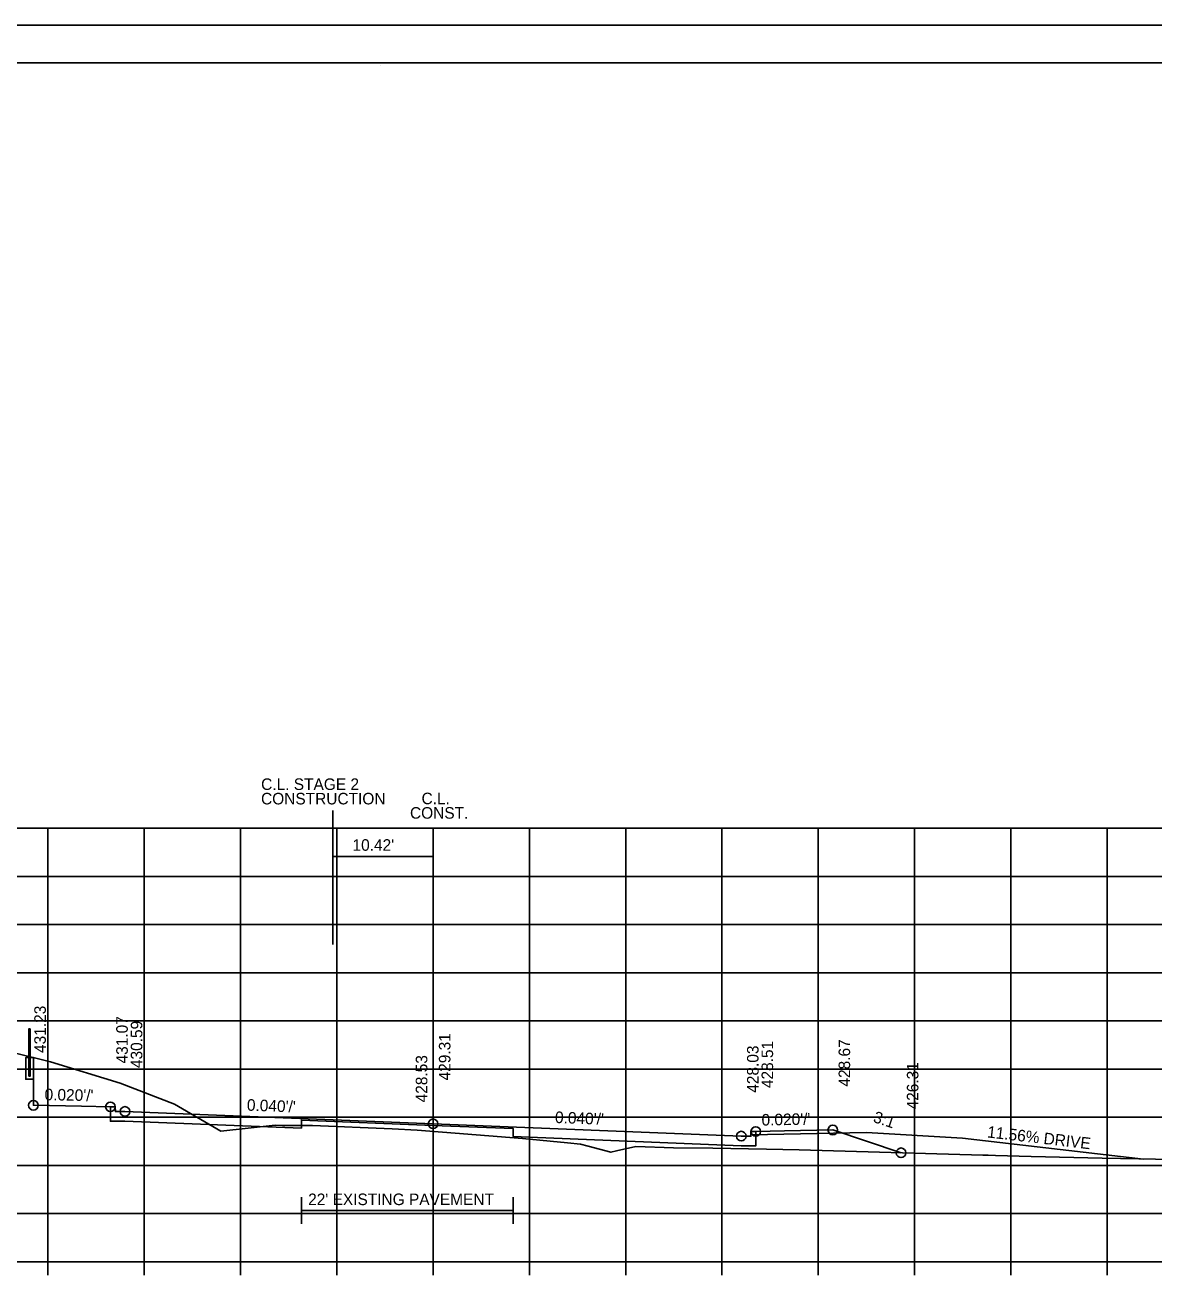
# Model space of a CAD drawing. Extents: x 1538688 to 1540766, y 656250 to 671912.
# Drawn here: x 1538815.8 to 1538933, y 663674.3 to 663804.7 of the extents above; entities that cross this region are included whole.
import ezdxf

# ---------------------------------------------------------------- set-up
doc = ezdxf.new("R2010")
doc.units = 0
for name, color, linetype in [('16', 7, 'Continuous'), ('18', 7, 'Continuous'), ('20', 7, 'Continuous'), ('22', 7, 'Continuous'), ('26', 7, 'Continuous'), ('29', 7, 'Continuous'), ('41', 7, 'Continuous'), ('42', 7, 'Continuous'), ('7', 7, 'Continuous'), ('Borings', 7, 'Continuous'), ('Default', 7, 'Continuous'), ('RipRap', 7, 'Continuous'), ('Wall Heights', 7, 'Continuous')]:
    doc.layers.add(name, color=color, linetype=linetype)

msp = doc.modelspace()

# ---------------------------------------------------------------- linework, layer by layer
at = {"layer": '16'}
for p, q in [((1538891.19, 663689.56), (1538903.19, 663689.8)), ((1538913.17, 663689.2), (1538903.19, 663689.8)), ((1538931.97, 663687.03), (1538913.17, 663689.2))]:
    msp.add_line(p, q, dxfattribs=at)
at = {"layer": '18'}
msp.add_lwpolyline([(1538814.54, 663698.09), (1538818.46, 663697.12), (1538825.69, 663694.91), (1538831.33, 663692.72), (1538836.14, 663689.93), (1538838.98, 663690.22), (1538841.76, 663690.54), (1538842.54, 663690.52), (1538845.64, 663690.53), (1538853.93, 663690.15), (1538856.52, 663690.03), (1538859.16, 663689.83), (1538867.46, 663689.18), (1538872.14, 663688.71), (1538873.49, 663688.57), (1538874.27, 663688.38), (1538876.64, 663687.74), (1538877.23, 663687.89), (1538879.25, 663688.32), (1538883.14, 663688.21), (1538887.23, 663688.15), (1538892.82, 663688.07), (1538896.18, 663687.98), (1538915.26, 663687.44), (1538915.81, 663687.42), (1538916.6, 663687.4), (1538920.29, 663687.31), (1538927.65, 663687.13), (1538931.47, 663687.04), (1538952.08, 663686.63)], dxfattribs=at)
at = {"layer": '20'}
msp.add_lwpolyline([(1538816.67, 663697.56), (1538816.67, 663692.61), (1538821.67, 663692.51), (1538824.67, 663692.45), (1538825.17, 663692.45), (1538825.18, 663691.95), (1538826.18, 663691.97), (1538858.18, 663690.69), (1538890.18, 663689.41), (1538891.18, 663689.39), (1538891.19, 663689.89), (1538891.69, 663689.89), (1538894.69, 663689.95), (1538899.69, 663690.05), (1538906.79, 663687.68)], dxfattribs=at)
at = {"layer": '22'}
for p, q in [((1538718.18, 663721.37), (1538998.18, 663721.37)), ((1538818.18, 663676.37), (1538818.18, 663721.37)), ((1538828.18, 663676.37), (1538828.18, 663721.37)), ((1538838.18, 663676.37), (1538838.18, 663721.37)), ((1538848.18, 663676.37), (1538848.18, 663721.37)), ((1538858.18, 663676.37), (1538858.18, 663721.37)), ((1538868.18, 663676.37), (1538868.18, 663721.37)), ((1538878.18, 663676.37), (1538878.18, 663721.37)), ((1538888.18, 663676.37), (1538888.18, 663721.37)), ((1538898.18, 663676.37), (1538898.18, 663721.37)), ((1538908.18, 663676.37), (1538908.18, 663721.37)), ((1538918.18, 663676.37), (1538918.18, 663721.37)), ((1538928.18, 663676.37), (1538928.18, 663721.37)), ((1538718.18, 663716.37), (1538998.18, 663716.37)), ((1538718.18, 663711.37), (1538998.18, 663711.37)), ((1538718.18, 663706.37), (1538998.18, 663706.37)), ((1538718.18, 663701.37), (1538998.18, 663701.37)), ((1538718.18, 663696.37), (1538998.18, 663696.37)), ((1538718.18, 663691.37), (1538998.18, 663691.37)), ((1538718.18, 663686.37), (1538998.18, 663686.37)), ((1538718.18, 663681.37), (1538998.18, 663681.37)), ((1538718.18, 663676.37), (1538998.18, 663676.37))]:
    msp.add_line(p, q, dxfattribs=at)
at = {"layer": '26'}
msp.add_line((1538687.78, 663804.73), (1539021.11, 663804.73), dxfattribs=at)
msp.add_lwpolyline([(1538687.77, 663804.73), (1539021.11, 663804.73), (1539021.11, 663591.39), (1538687.77, 663591.39)], close=True, dxfattribs=at)
for centre in [(1538816.67, 663692.61), (1538824.67, 663692.45), (1538826.18, 663691.97), (1538858.18, 663690.69), (1538890.18, 663689.41), (1538891.69, 663689.89), (1538899.69, 663690.05), (1538906.78, 663687.68)]:
    msp.add_circle(centre, 0.5, dxfattribs=at)
at = {"layer": '29'}
msp.add_lwpolyline([(1538824.67, 663692.45), (1538821.67, 663692.51), (1538816.67, 663692.61), (1538816.67, 663697.56)], dxfattribs=at)
at = {"layer": '41'}
for points in [[(1538816.34, 663700.56), (1538816.34, 663695.64), (1538816.21, 663695.64), (1538816.21, 663700.56), (1538816.34, 663700.56)], [(1538816.21, 663697.56), (1538815.88, 663697.56), (1538815.88, 663695.31), (1538816.67, 663695.31), (1538816.67, 663697.56), (1538816.34, 663697.56)]]:
    msp.add_lwpolyline(points, dxfattribs=at)
at = {"layer": '7'}
for p, q in [((1538844.5, 663683.06), (1538844.5, 663680.31)), ((1538866.5, 663683.06), (1538866.5, 663680.31)), ((1538866.5, 663681.68), (1538844.5, 663681.68))]:
    msp.add_line(p, q, dxfattribs=at)
at = {"layer": 'Borings'}
for p, q in [((1538718.18, 663676.37), (1538998.18, 663676.37)), ((1538818.18, 663674.97), (1538818.18, 663676.37)), ((1538828.18, 663674.97), (1538828.18, 663676.37)), ((1538838.18, 663674.97), (1538838.18, 663676.37)), ((1538848.18, 663674.97), (1538848.18, 663676.37)), ((1538858.18, 663674.97), (1538858.18, 663676.37)), ((1538868.18, 663674.97), (1538868.18, 663676.37)), ((1538878.18, 663674.97), (1538878.18, 663676.37)), ((1538888.18, 663674.97), (1538888.18, 663676.37)), ((1538898.18, 663674.97), (1538898.18, 663676.37)), ((1538908.18, 663674.97), (1538908.18, 663676.37)), ((1538918.18, 663674.97), (1538918.18, 663676.37)), ((1538928.18, 663674.97), (1538928.18, 663676.37))]:
    msp.add_line(p, q, dxfattribs=at)
at = {"layer": 'Default'}
for p, q in [((1538847.76, 663723.21), (1538847.76, 663709.3)), ((1538858.18, 663720.92), (1538858.18, 663715.92)), ((1538858.18, 663718.42), (1538847.76, 663718.42))]:
    msp.add_line(p, q, dxfattribs=at)
at = {"layer": 'RipRap'}
for p, q in [((1538700.18, 663800.83), (1539016.36, 663800.83)), ((1538852.7, 663800.57), (1538852.7, 663800.57)), ((1538852.7, 663800.57), (1538852.7, 663800.57))]:
    msp.add_line(p, q, dxfattribs=at)
at = {"layer": 'Wall Heights'}
msp.add_lwpolyline([(1538891.69, 663689.89), (1538891.69, 663688.39), (1538890.18, 663688.41), (1538866.51, 663689.36), (1538866.51, 663690.19), (1538858.18, 663690.52), (1538844.51, 663691.07), (1538844.51, 663690.24), (1538826.18, 663690.97), (1538824.67, 663690.95), (1538824.67, 663692.45)], dxfattribs=at)

# ---------------------------------------------------------------- texts
at = {"layer": '16'}
msp.add_text('11.56% DRIVE', height=1.2, rotation=353.4059, dxfattribs=at).set_placement((1538915.68, 663689.28))
at = {"layer": '41'}
for s, p in [('431.23', (1538817.96, 663698.04)), ('431.07', (1538826.47, 663696.95)), ('430.59', (1538827.98, 663696.47)), ('429.31', (1538859.98, 663695.19)), ('428.51', (1538893.49, 663694.39)), ('428.67', (1538901.49, 663694.55)), ('428.53', (1538857.58, 663692.91)), ('428.03', (1538891.98, 663693.91)), ('426.31', (1538908.58, 663692.18))]:
    msp.add_text(s, height=1.2, rotation=90, dxfattribs=at).set_placement(p)
at = {"layer": '42'}
for s, rotation, p in [("0.020'/'", 358.8542, (1538817.82, 663693.14)), ("0.040'/'", 357.7094, (1538838.82, 663692.06)), ("0.040'/'", 357.7094, (1538870.82, 663690.78)), ("0.020'/'", 1.1458, (1538892.3, 663690.5)), ('3:1', 341.5651, (1538903.8, 663690.9))]:
    msp.add_text(s, height=1.2, rotation=rotation, dxfattribs=at).set_placement(p)
at = {"layer": '7'}
msp.add_text("22' EXISTING PAVEMENT", height=1.2, dxfattribs=at).set_placement((1538845.2, 663682.25))
at = {"layer": 'Default'}
for s, p in [('C.L. STAGE 2', (1538840.32, 663725.34)), ('CONSTRUCTION', (1538840.31, 663723.84)), ('C.L.', (1538856.98, 663723.86)), ('CONST.', (1538855.78, 663722.36)), ("10.42'", (1538849.81, 663719.03))]:
    msp.add_text(s, height=1.2, dxfattribs=at).set_placement(p)

doc.saveas('drawing.dxf')
